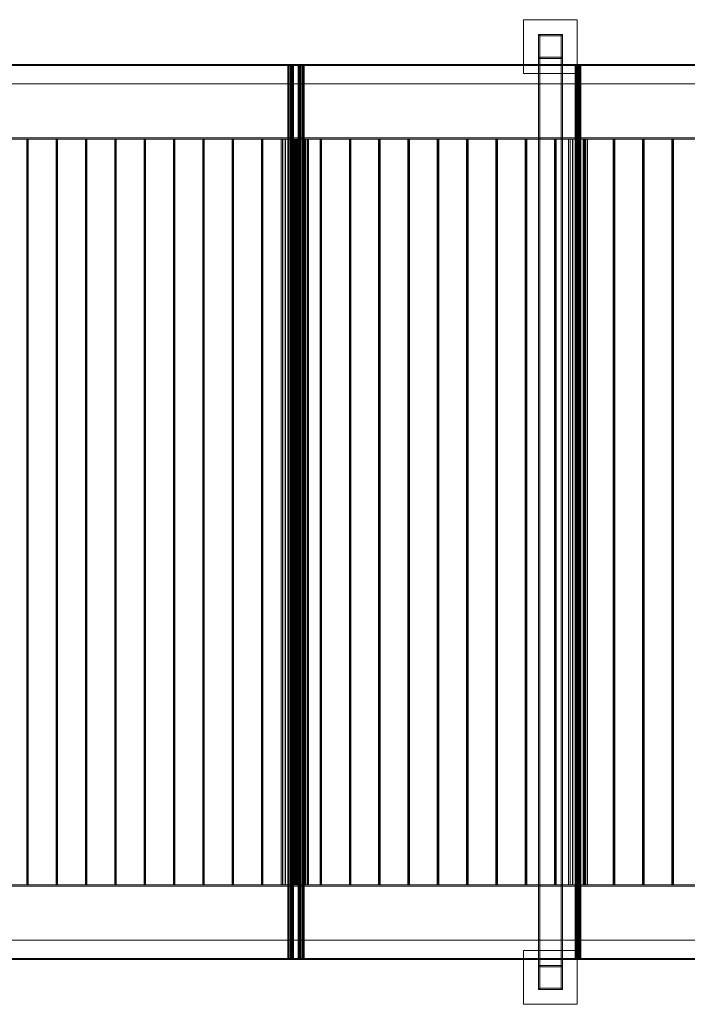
# Model space of a CAD drawing. Header units: millimetres. Extents: x -4395 to 65662, y -65530 to 6847.
# Tile 917 of 1034: x 34623 to 36858, y -19630 to -16330. Entities that reach past the tile are written whole.
import ezdxf

# ---------------------------------------------------------------- set-up
doc = ezdxf.new("R2010")
doc.units = ezdxf.units.MM
doc.layers.add('superior_C03', color=7, linetype='Continuous', lineweight=0)

msp = doc.modelspace()

# ---------------------------------------------------------------- linework, layer by layer
at = {"layer": 'superior_C03'}
for p, q in [((36310.067, -16510), (36310.067, -16330)), ((36310.067, -16330), (36490.067, -16330)), ((36490.067, -16330), (36490.067, -16510)), ((36440.067, -16380), (36360.067, -16380)), ((36364.067, -16384), (36360.067, -16380)), ((36360.067, -16380), (36360.067, -16460)), ((36360.067, -16380), (36360.067, -19580)), ((36364.067, -16380), (36360.067, -16380)), ((36364.067, -19580), (36364.067, -16380)), ((36364.067, -16380), (36436.067, -16380)), ((36436.067, -16384), (36364.067, -16384)), ((36364.067, -16384), (36364.067, -16456)), ((36436.067, -16384), (36440.067, -16380)), ((36436.067, -16380), (36436.067, -19580)), ((36440.067, -16380), (36436.067, -16380)), ((36436.067, -16456), (36436.067, -16384)), ((36440.067, -16460), (36440.067, -16380)), ((36440.067, -19580), (36440.067, -16380)), ((36360.067, -16460), (36364.067, -16456)), ((36360.067, -16460), (36440.067, -16460)), ((36360.067, -16460), (36360.067, -19500)), ((36364.067, -16460), (36360.067, -16460)), ((36364.067, -16456), (36436.067, -16456)), ((36364.067, -19500), (36364.067, -16460)), ((36364.067, -16460), (36436.067, -16460)), ((36436.067, -16456), (36440.067, -16460)), ((36436.067, -16460), (36436.067, -19500)), ((36440.067, -16460), (36436.067, -16460)), ((36440.067, -19500), (36440.067, -16460)), ((41107.13, -16480), (27259.655, -16480)), ((27259.655, -16484), (41107.13, -16484)), ((27260.408, -16480), (41107.884, -16480)), ((41200.582, -16480), (27353.106, -16480)), ((27353.86, -16480), (41201.335, -16480)), ((41201.335, -16484), (27353.86, -16484)), ((35521.564, -16484), (35520.095, -16484)), ((35520.095, -16484), (35520.122, -16484)), ((35520.095, -16484), (35520.095, -19476)), ((35520.122, -16484), (35521.64, -16484)), ((35520.122, -16484), (35520.122, -19476)), ((35524.304, -16484), (35521.564, -16484)), ((35521.564, -16484), (35521.564, -19476)), ((35521.64, -16484), (35524.417, -16484)), ((35521.64, -16484), (35521.64, -19476)), ((35527.899, -16484), (35524.304, -16484)), ((35524.304, -16484), (35524.304, -19476)), ((35524.417, -16484), (35528.032, -16484)), ((35524.417, -16484), (35524.417, -19476)), ((35531.8, -16484), (35527.899, -16484)), ((35527.899, -16484), (35527.899, -19476)), ((35528.032, -16484), (35531.934, -16484)), ((35528.032, -16484), (35528.032, -19476)), ((35535.415, -16484), (35531.8, -16484)), ((35531.8, -16484), (35531.8, -19476)), ((35531.934, -16484), (35535.528, -16484)), ((35531.934, -16484), (35531.934, -19476)), ((35538.193, -16484), (35535.415, -16484)), ((35535.415, -16484), (35535.415, -19476)), ((35535.528, -16484), (35538.269, -16484)), ((35535.528, -16484), (35535.528, -19476)), ((35539.711, -16484), (35538.193, -16484)), ((35538.193, -16484), (35538.193, -19476)), ((35538.269, -16484), (35539.737, -16484)), ((35538.269, -16484), (35538.269, -19476)), ((35539.737, -16484), (35539.711, -16484)), ((35539.711, -16484), (35539.711, -19476)), ((35539.737, -19476), (35539.737, -16484)), ((35556.797, -16484), (35555.328, -16484)), ((35555.328, -16484), (35555.355, -16484)), ((35555.328, -16484), (35555.328, -19476)), ((35555.355, -16484), (35556.872, -16484)), ((35555.355, -16484), (35555.355, -19476)), ((35559.537, -16484), (35556.797, -16484)), ((35556.797, -16484), (35556.797, -19476)), ((35556.872, -16484), (35559.65, -16484)), ((35556.872, -16484), (35556.872, -19476)), ((35563.131, -16484), (35559.537, -16484)), ((35559.537, -16484), (35559.537, -19476)), ((35559.65, -16484), (35563.265, -16484)), ((35559.65, -16484), (35559.65, -19476)), ((35567.033, -16484), (35563.131, -16484)), ((35563.131, -16484), (35563.131, -19476)), ((35563.265, -16484), (35567.166, -16484)), ((35563.265, -16484), (35563.265, -19476)), ((35570.648, -16484), (35567.033, -16484)), ((35567.033, -16484), (35567.033, -19476)), ((35567.166, -16484), (35570.761, -16484)), ((35567.166, -16484), (35567.166, -19476)), ((35573.426, -16484), (35570.648, -16484)), ((35570.648, -16484), (35570.648, -19476)), ((35570.761, -16484), (35573.501, -16484)), ((35570.761, -16484), (35570.761, -19476)), ((35574.943, -16484), (35573.426, -16484)), ((35573.426, -16484), (35573.426, -19476)), ((35573.501, -16484), (35574.97, -16484)), ((35573.501, -16484), (35573.501, -19476)), ((35574.97, -16484), (35574.943, -16484)), ((35574.943, -16484), (35574.943, -19476)), ((35574.97, -19476), (35574.97, -16484)), ((36484.013, -16484), (36482.544, -16484)), ((36482.544, -16484), (36482.571, -16484)), ((36482.544, -16484), (36482.544, -19476)), ((36482.571, -16484), (36484.088, -16484)), ((36482.571, -16484), (36482.571, -19476)), ((36486.753, -16484), (36484.013, -16484)), ((36484.013, -16484), (36484.013, -19476)), ((36484.088, -16484), (36486.866, -16484)), ((36484.088, -16484), (36484.088, -19476)), ((36490.347, -16484), (36486.753, -16484)), ((36486.753, -16484), (36486.753, -19476)), ((36486.866, -16484), (36490.481, -16484)), ((36486.866, -16484), (36486.866, -19476)), ((36494.249, -16484), (36490.347, -16484)), ((36490.347, -16484), (36490.347, -19476)), ((36490.481, -16484), (36494.383, -16484)), ((36490.481, -16484), (36490.481, -19476)), ((36497.864, -16484), (36494.249, -16484)), ((36494.249, -16484), (36494.249, -19476)), ((36494.383, -16484), (36497.977, -16484)), ((36494.383, -16484), (36494.383, -19476)), ((36500.642, -16484), (36497.864, -16484)), ((36497.864, -16484), (36497.864, -19476)), ((36497.977, -16484), (36500.717, -16484)), ((36497.977, -16484), (36497.977, -19476)), ((36502.159, -16484), (36500.642, -16484)), ((36500.642, -16484), (36500.642, -19476)), ((36500.717, -16484), (36502.186, -16484)), ((36500.717, -16484), (36500.717, -19476)), ((36502.186, -16484), (36502.159, -16484)), ((36502.159, -16484), (36502.159, -19476)), ((36502.186, -19476), (36502.186, -16484)), ((36490.067, -16510), (36310.067, -16510)), ((27259.655, -16545), (41107.13, -16545)), ((41107.884, -16545), (27260.408, -16545)), ((27353.106, -16545), (41200.582, -16545)), ((41201.335, -16545), (27353.86, -16545)), ((40890.305, -16726), (27391.471, -16726)), ((27391.471, -16730), (40890.305, -16730)), ((27410.689, -16726), (40909.523, -16726)), ((40909.523, -16730), (27410.689, -16730)), ((34647.293, -16730), (34646.241, -16730)), ((34646.241, -16730), (34646.627, -16730)), ((34646.241, -16730), (34646.241, -19230)), ((34646.627, -16730), (34648.225, -16730)), ((34646.627, -16730), (34646.627, -19230)), ((34649.167, -16730), (34647.293, -16730)), ((34647.293, -16730), (34647.293, -19230)), ((34648.225, -16730), (34650.099, -16730)), ((34648.225, -16730), (34648.225, -19230)), ((34650.765, -16730), (34649.167, -16730)), ((34649.167, -16730), (34649.167, -19230)), ((34650.099, -16730), (34651.151, -16730)), ((34650.099, -16730), (34650.099, -19230)), ((34651.151, -16730), (34650.765, -16730)), ((34650.765, -16730), (34650.765, -19230)), ((34651.151, -19230), (34651.151, -16730)), ((34745.502, -16730), (34744.45, -16730)), ((34744.45, -16730), (34744.836, -16730)), ((34744.45, -16730), (34744.45, -19230)), ((34744.836, -16730), (34746.434, -16730)), ((34744.836, -16730), (34744.836, -19230)), ((34747.376, -16730), (34745.502, -16730)), ((34745.502, -16730), (34745.502, -19230)), ((34746.434, -16730), (34748.308, -16730)), ((34746.434, -16730), (34746.434, -19230)), ((34748.974, -16730), (34747.376, -16730)), ((34747.376, -16730), (34747.376, -19230)), ((34748.308, -16730), (34749.36, -16730)), ((34748.308, -16730), (34748.308, -19230)), ((34749.36, -16730), (34748.974, -16730)), ((34748.974, -16730), (34748.974, -19230)), ((34749.36, -19230), (34749.36, -16730)), ((34843.711, -16730), (34842.659, -16730)), ((34842.659, -16730), (34843.045, -16730)), ((34842.659, -16730), (34842.659, -19230)), ((34843.045, -16730), (34844.643, -16730)), ((34843.045, -16730), (34843.045, -19230)), ((34845.585, -16730), (34843.711, -16730)), ((34843.711, -16730), (34843.711, -19230)), ((34844.643, -16730), (34846.517, -16730)), ((34844.643, -16730), (34844.643, -19230)), ((34847.183, -16730), (34845.585, -16730)), ((34845.585, -16730), (34845.585, -19230)), ((34846.517, -16730), (34847.569, -16730)), ((34846.517, -16730), (34846.517, -19230)), ((34847.569, -16730), (34847.183, -16730)), ((34847.183, -16730), (34847.183, -19230)), ((34847.569, -19230), (34847.569, -16730)), ((34941.92, -16730), (34940.868, -16730)), ((34940.868, -16730), (34941.254, -16730)), ((34940.868, -16730), (34940.868, -19230)), ((34941.254, -16730), (34942.852, -16730)), ((34941.254, -16730), (34941.254, -19230)), ((34943.794, -16730), (34941.92, -16730)), ((34941.92, -16730), (34941.92, -19230)), ((34942.852, -16730), (34944.726, -16730)), ((34942.852, -16730), (34942.852, -19230)), ((34945.392, -16730), (34943.794, -16730)), ((34943.794, -16730), (34943.794, -19230)), ((34944.726, -16730), (34945.778, -16730)), ((34944.726, -16730), (34944.726, -19230)), ((34945.778, -16730), (34945.392, -16730)), ((34945.392, -16730), (34945.392, -19230)), ((34945.778, -19230), (34945.778, -16730)), ((35040.129, -16730), (35039.077, -16730)), ((35039.077, -16730), (35039.463, -16730)), ((35039.077, -16730), (35039.077, -19230)), ((35039.463, -16730), (35041.061, -16730)), ((35039.463, -16730), (35039.463, -19230)), ((35042.003, -16730), (35040.129, -16730)), ((35040.129, -16730), (35040.129, -19230)), ((35041.061, -16730), (35042.935, -16730)), ((35041.061, -16730), (35041.061, -19230)), ((35043.601, -16730), (35042.003, -16730)), ((35042.003, -16730), (35042.003, -19230)), ((35042.935, -16730), (35043.988, -16730)), ((35042.935, -16730), (35042.935, -19230)), ((35043.988, -16730), (35043.601, -16730)), ((35043.601, -16730), (35043.601, -19230)), ((35043.988, -19230), (35043.988, -16730)), ((35138.338, -16730), (35137.286, -16730)), ((35137.286, -16730), (35137.672, -16730)), ((35137.286, -16730), (35137.286, -19230)), ((35137.672, -16730), (35139.27, -16730)), ((35137.672, -16730), (35137.672, -19230)), ((35140.212, -16730), (35138.338, -16730)), ((35138.338, -16730), (35138.338, -19230)), ((35139.27, -16730), (35141.144, -16730)), ((35139.27, -16730), (35139.27, -19230)), ((35141.811, -16730), (35140.212, -16730)), ((35140.212, -16730), (35140.212, -19230)), ((35141.144, -16730), (35142.197, -16730)), ((35141.144, -16730), (35141.144, -19230)), ((35142.197, -16730), (35141.811, -16730)), ((35141.811, -16730), (35141.811, -19230)), ((35142.197, -19230), (35142.197, -16730)), ((35236.547, -16730), (35235.495, -16730)), ((35235.495, -16730), (35235.881, -16730)), ((35235.495, -16730), (35235.495, -19230)), ((35235.881, -16730), (35237.479, -16730)), ((35235.881, -16730), (35235.881, -19230)), ((35238.421, -16730), (35236.547, -16730)), ((35236.547, -16730), (35236.547, -19230)), ((35237.479, -16730), (35239.353, -16730)), ((35237.479, -16730), (35237.479, -19230)), ((35240.02, -16730), (35238.421, -16730)), ((35238.421, -16730), (35238.421, -19230)), ((35239.353, -16730), (35240.406, -16730)), ((35239.353, -16730), (35239.353, -19230)), ((35240.406, -16730), (35240.02, -16730)), ((35240.02, -16730), (35240.02, -19230)), ((35240.406, -19230), (35240.406, -16730)), ((35334.756, -16730), (35333.704, -16730)), ((35333.704, -16730), (35334.09, -16730)), ((35333.704, -16730), (35333.704, -19230)), ((35334.09, -16730), (35335.688, -16730)), ((35334.09, -16730), (35334.09, -19230)), ((35336.63, -16730), (35334.756, -16730)), ((35334.756, -16730), (35334.756, -19230)), ((35335.688, -16730), (35337.562, -16730)), ((35335.688, -16730), (35335.688, -19230)), ((35338.229, -16730), (35336.63, -16730)), ((35336.63, -16730), (35336.63, -19230)), ((35337.562, -16730), (35338.615, -16730)), ((35337.562, -16730), (35337.562, -19230)), ((35338.615, -16730), (35338.229, -16730)), ((35338.229, -16730), (35338.229, -19230)), ((35338.615, -19230), (35338.615, -16730)), ((35432.965, -16730), (35431.913, -16730)), ((35431.913, -16730), (35432.299, -16730)), ((35431.913, -16730), (35431.913, -19230)), ((35432.299, -16730), (35433.897, -16730)), ((35432.299, -16730), (35432.299, -19230)), ((35434.84, -16730), (35432.965, -16730)), ((35432.965, -16730), (35432.965, -19230)), ((35433.897, -16730), (35435.772, -16730)), ((35433.897, -16730), (35433.897, -19230)), ((35436.438, -16730), (35434.84, -16730)), ((35434.84, -16730), (35434.84, -19230)), ((35435.772, -16730), (35436.824, -16730)), ((35435.772, -16730), (35435.772, -19230)), ((35436.824, -16730), (35436.438, -16730)), ((35436.438, -16730), (35436.438, -19230)), ((35436.824, -19230), (35436.824, -16730)), ((35503.189, -16730), (35498.489, -16730)), ((35498.489, -16730), (35498.574, -16730)), ((35498.489, -16730), (35498.489, -19230)), ((35498.574, -16730), (35503.431, -16730)), ((35498.574, -16730), (35498.574, -19230)), ((35511.957, -16730), (35503.189, -16730)), ((35503.189, -16730), (35503.189, -19230)), ((35503.431, -16730), (35512.319, -16730)), ((35503.431, -16730), (35503.431, -19230)), ((35523.46, -16730), (35511.957, -16730)), ((35511.957, -16730), (35511.957, -19230)), ((35512.319, -16730), (35523.887, -16730)), ((35512.319, -16730), (35512.319, -19230)), ((35535.945, -16730), (35523.46, -16730)), ((35523.46, -16730), (35523.46, -19230)), ((35523.887, -16730), (35536.373, -16730)), ((35523.887, -16730), (35523.887, -19230)), ((35531.175, -16730), (35530.122, -16730)), ((35530.122, -16730), (35530.508, -16730)), ((35530.122, -16730), (35530.122, -19230)), ((35530.508, -16730), (35532.107, -16730)), ((35530.508, -16730), (35530.508, -19230)), ((35533.049, -16730), (35531.175, -16730)), ((35531.175, -16730), (35531.175, -19230)), ((35532.107, -16730), (35533.981, -16730)), ((35532.107, -16730), (35532.107, -19230)), ((35534.647, -16730), (35533.049, -16730)), ((35533.049, -16730), (35533.049, -19230)), ((35533.981, -16730), (35535.033, -16730)), ((35533.981, -16730), (35533.981, -19230)), ((35535.033, -16730), (35534.647, -16730)), ((35534.647, -16730), (35534.647, -19230)), ((35535.033, -19230), (35535.033, -16730)), ((35547.513, -16730), (35535.945, -16730)), ((35535.945, -16730), (35535.945, -19230)), ((35536.373, -16730), (35547.875, -16730)), ((35536.373, -16730), (35536.373, -19230)), ((35544.268, -16730), (35540.597, -16730)), ((35540.597, -16730), (35540.663, -16730)), ((35540.597, -16730), (35540.597, -19230)), ((35540.663, -16730), (35544.457, -16730)), ((35540.663, -16730), (35540.663, -19230)), ((35551.118, -16730), (35544.268, -16730)), ((35544.268, -16730), (35544.268, -19230)), ((35544.457, -16730), (35551.401, -16730)), ((35544.457, -16730), (35544.457, -19230)), ((35556.402, -16730), (35547.513, -16730)), ((35547.513, -16730), (35547.513, -19230)), ((35547.875, -16730), (35556.644, -16730)), ((35547.875, -16730), (35547.875, -19230)), ((35560.105, -16730), (35551.118, -16730)), ((35551.118, -16730), (35551.118, -19230)), ((35551.401, -16730), (35560.439, -16730)), ((35551.401, -16730), (35551.401, -19230)), ((35561.258, -16730), (35556.402, -16730)), ((35556.402, -16730), (35556.402, -19230)), ((35556.644, -16730), (35561.343, -16730)), ((35556.644, -16730), (35556.644, -19230)), ((35569.859, -16730), (35560.105, -16730)), ((35560.105, -16730), (35560.105, -19230)), ((35560.439, -16730), (35570.193, -16730)), ((35560.439, -16730), (35560.439, -19230)), ((35561.343, -16730), (35561.258, -16730)), ((35561.258, -16730), (35561.258, -19230)), ((35561.343, -19230), (35561.343, -16730)), ((35578.896, -16730), (35569.859, -16730)), ((35569.859, -16730), (35569.859, -19230)), ((35570.193, -16730), (35579.179, -16730)), ((35570.193, -16730), (35570.193, -19230)), ((35585.841, -16730), (35578.896, -16730)), ((35578.896, -16730), (35578.896, -19230)), ((35579.179, -16730), (35586.03, -16730)), ((35579.179, -16730), (35579.179, -19230)), ((35589.635, -16730), (35585.841, -16730)), ((35585.841, -16730), (35585.841, -19230)), ((35586.03, -16730), (35589.701, -16730)), ((35586.03, -16730), (35586.03, -19230)), ((35589.701, -16730), (35589.635, -16730)), ((35589.635, -16730), (35589.635, -19230)), ((35589.701, -19230), (35589.701, -16730)), ((35629.384, -16730), (35628.331, -16730)), ((35628.331, -16730), (35628.717, -16730)), ((35628.331, -16730), (35628.331, -19230)), ((35628.717, -16730), (35630.316, -16730)), ((35628.717, -16730), (35628.717, -19230)), ((35631.258, -16730), (35629.384, -16730)), ((35629.384, -16730), (35629.384, -19230)), ((35630.316, -16730), (35632.19, -16730)), ((35630.316, -16730), (35630.316, -19230)), ((35632.856, -16730), (35631.258, -16730)), ((35631.258, -16730), (35631.258, -19230)), ((35632.19, -16730), (35633.242, -16730)), ((35632.19, -16730), (35632.19, -19230)), ((35633.242, -16730), (35632.856, -16730)), ((35632.856, -16730), (35632.856, -19230)), ((35633.242, -19230), (35633.242, -16730)), ((35727.593, -16730), (35726.54, -16730)), ((35726.54, -16730), (35726.926, -16730)), ((35726.54, -16730), (35726.54, -19230)), ((35726.926, -16730), (35728.525, -16730)), ((35726.926, -16730), (35726.926, -19230)), ((35729.467, -16730), (35727.593, -16730)), ((35727.593, -16730), (35727.593, -19230)), ((35728.525, -16730), (35730.399, -16730)), ((35728.525, -16730), (35728.525, -19230)), ((35731.065, -16730), (35729.467, -16730)), ((35729.467, -16730), (35729.467, -19230)), ((35730.399, -16730), (35731.451, -16730)), ((35730.399, -16730), (35730.399, -19230)), ((35731.451, -16730), (35731.065, -16730)), ((35731.065, -16730), (35731.065, -19230)), ((35731.451, -19230), (35731.451, -16730)), ((35825.802, -16730), (35824.749, -16730)), ((35824.749, -16730), (35825.136, -16730)), ((35824.749, -16730), (35824.749, -19230)), ((35825.136, -16730), (35826.734, -16730)), ((35825.136, -16730), (35825.136, -19230)), ((35827.676, -16730), (35825.802, -16730)), ((35825.802, -16730), (35825.802, -19230)), ((35826.734, -16730), (35828.608, -16730)), ((35826.734, -16730), (35826.734, -19230)), ((35829.274, -16730), (35827.676, -16730)), ((35827.676, -16730), (35827.676, -19230)), ((35828.608, -16730), (35829.66, -16730)), ((35828.608, -16730), (35828.608, -19230)), ((35829.66, -16730), (35829.274, -16730)), ((35829.274, -16730), (35829.274, -19230)), ((35829.66, -19230), (35829.66, -16730)), ((35924.011, -16730), (35922.959, -16730)), ((35922.959, -16730), (35923.345, -16730)), ((35922.959, -16730), (35922.959, -19230)), ((35923.345, -16730), (35924.943, -16730)), ((35923.345, -16730), (35923.345, -19230)), ((35925.885, -16730), (35924.011, -16730)), ((35924.011, -16730), (35924.011, -19230)), ((35924.943, -16730), (35926.817, -16730)), ((35924.943, -16730), (35924.943, -19230)), ((35927.483, -16730), (35925.885, -16730)), ((35925.885, -16730), (35925.885, -19230)), ((35926.817, -16730), (35927.869, -16730)), ((35926.817, -16730), (35926.817, -19230)), ((35927.869, -16730), (35927.483, -16730)), ((35927.483, -16730), (35927.483, -19230)), ((35927.869, -19230), (35927.869, -16730)), ((36022.22, -16730), (36021.168, -16730)), ((36021.168, -16730), (36021.554, -16730)), ((36021.168, -16730), (36021.168, -19230)), ((36021.554, -16730), (36023.152, -16730)), ((36021.554, -16730), (36021.554, -19230)), ((36024.094, -16730), (36022.22, -16730)), ((36022.22, -16730), (36022.22, -19230)), ((36023.152, -16730), (36025.026, -16730)), ((36023.152, -16730), (36023.152, -19230)), ((36025.692, -16730), (36024.094, -16730)), ((36024.094, -16730), (36024.094, -19230)), ((36025.026, -16730), (36026.078, -16730)), ((36025.026, -16730), (36025.026, -19230)), ((36026.078, -16730), (36025.692, -16730)), ((36025.692, -16730), (36025.692, -19230)), ((36026.078, -19230), (36026.078, -16730)), ((36120.429, -16730), (36119.377, -16730)), ((36119.377, -16730), (36119.763, -16730)), ((36119.377, -16730), (36119.377, -19230)), ((36119.763, -16730), (36121.361, -16730)), ((36119.763, -16730), (36119.763, -19230)), ((36122.303, -16730), (36120.429, -16730)), ((36120.429, -16730), (36120.429, -19230)), ((36121.361, -16730), (36123.235, -16730)), ((36121.361, -16730), (36121.361, -19230)), ((36123.901, -16730), (36122.303, -16730)), ((36122.303, -16730), (36122.303, -19230)), ((36123.235, -16730), (36124.287, -16730)), ((36123.235, -16730), (36123.235, -19230)), ((36124.287, -16730), (36123.901, -16730)), ((36123.901, -16730), (36123.901, -19230)), ((36124.287, -19230), (36124.287, -16730)), ((36218.638, -16730), (36217.586, -16730)), ((36217.586, -16730), (36217.972, -16730)), ((36217.586, -16730), (36217.586, -19230)), ((36217.972, -16730), (36219.57, -16730)), ((36217.972, -16730), (36217.972, -19230)), ((36220.512, -16730), (36218.638, -16730)), ((36218.638, -16730), (36218.638, -19230)), ((36219.57, -16730), (36221.444, -16730)), ((36219.57, -16730), (36219.57, -19230)), ((36222.11, -16730), (36220.512, -16730)), ((36220.512, -16730), (36220.512, -19230)), ((36221.444, -16730), (36222.496, -16730)), ((36221.444, -16730), (36221.444, -19230)), ((36222.496, -16730), (36222.11, -16730)), ((36222.11, -16730), (36222.11, -19230)), ((36222.496, -19230), (36222.496, -16730)), ((36316.847, -16730), (36315.795, -16730)), ((36315.795, -16730), (36316.181, -16730)), ((36315.795, -16730), (36315.795, -19230)), ((36316.181, -16730), (36317.779, -16730)), ((36316.181, -16730), (36316.181, -19230)), ((36318.721, -16730), (36316.847, -16730)), ((36316.847, -16730), (36316.847, -19230)), ((36317.779, -16730), (36319.653, -16730)), ((36317.779, -16730), (36317.779, -19230)), ((36320.319, -16730), (36318.721, -16730)), ((36318.721, -16730), (36318.721, -19230)), ((36319.653, -16730), (36320.705, -16730)), ((36319.653, -16730), (36319.653, -19230)), ((36320.705, -16730), (36320.319, -16730)), ((36320.319, -16730), (36320.319, -19230)), ((36320.705, -19230), (36320.705, -16730)), ((36415.056, -16730), (36414.004, -16730)), ((36414.004, -16730), (36414.39, -16730)), ((36414.004, -16730), (36414.004, -19230)), ((36414.39, -16730), (36415.988, -16730)), ((36414.39, -16730), (36414.39, -19230)), ((36416.93, -16730), (36415.056, -16730)), ((36415.056, -16730), (36415.056, -19230)), ((36415.988, -16730), (36417.862, -16730)), ((36415.988, -16730), (36415.988, -19230)), ((36418.528, -16730), (36416.93, -16730)), ((36416.93, -16730), (36416.93, -19230)), ((36417.862, -16730), (36418.914, -16730)), ((36417.862, -16730), (36417.862, -19230)), ((36418.914, -16730), (36418.528, -16730)), ((36418.528, -16730), (36418.528, -19230)), ((36418.914, -19230), (36418.914, -16730)), ((36465.637, -16730), (36460.938, -16730)), ((36460.938, -16730), (36461.023, -16730)), ((36460.938, -16730), (36460.938, -19230)), ((36461.023, -16730), (36465.879, -16730)), ((36461.023, -16730), (36461.023, -19230)), ((36474.406, -16730), (36465.637, -16730)), ((36465.637, -16730), (36465.637, -19230)), ((36465.879, -16730), (36474.768, -16730)), ((36465.879, -16730), (36465.879, -19230)), ((36485.909, -16730), (36474.406, -16730)), ((36474.406, -16730), (36474.406, -19230)), ((36474.768, -16730), (36486.336, -16730)), ((36474.768, -16730), (36474.768, -19230)), ((36498.394, -16730), (36485.909, -16730)), ((36485.909, -16730), (36485.909, -19230)), ((36486.336, -16730), (36498.821, -16730)), ((36486.336, -16730), (36486.336, -19230)), ((36509.962, -16730), (36498.394, -16730)), ((36498.394, -16730), (36498.394, -19230)), ((36498.821, -16730), (36510.324, -16730)), ((36498.821, -16730), (36498.821, -19230)), ((36518.85, -16730), (36509.962, -16730)), ((36509.962, -16730), (36509.962, -19230)), ((36510.324, -16730), (36519.092, -16730)), ((36510.324, -16730), (36510.324, -19230)), ((36513.265, -16730), (36512.213, -16730)), ((36512.213, -16730), (36512.599, -16730)), ((36512.213, -16730), (36512.213, -19230)), ((36512.599, -16730), (36514.197, -16730)), ((36512.599, -16730), (36512.599, -19230)), ((36515.139, -16730), (36513.265, -16730)), ((36513.265, -16730), (36513.265, -19230)), ((36514.197, -16730), (36516.071, -16730)), ((36514.197, -16730), (36514.197, -19230)), ((36516.737, -16730), (36515.139, -16730)), ((36515.139, -16730), (36515.139, -19230)), ((36516.071, -16730), (36517.123, -16730)), ((36516.071, -16730), (36516.071, -19230)), ((36517.123, -16730), (36516.737, -16730)), ((36516.737, -16730), (36516.737, -19230)), ((36517.123, -19230), (36517.123, -16730)), ((36523.707, -16730), (36518.85, -16730)), ((36518.85, -16730), (36518.85, -19230)), ((36519.092, -16730), (36523.792, -16730)), ((36519.092, -16730), (36519.092, -19230)), ((36523.792, -16730), (36523.707, -16730)), ((36523.707, -16730), (36523.707, -19230)), ((36523.792, -19230), (36523.792, -16730)), ((36611.474, -16730), (36610.422, -16730)), ((36610.422, -16730), (36610.808, -16730)), ((36610.422, -16730), (36610.422, -19230)), ((36610.808, -16730), (36612.406, -16730)), ((36610.808, -16730), (36610.808, -19230)), ((36613.348, -16730), (36611.474, -16730)), ((36611.474, -16730), (36611.474, -19230)), ((36612.406, -16730), (36614.28, -16730)), ((36612.406, -16730), (36612.406, -19230)), ((36614.946, -16730), (36613.348, -16730)), ((36613.348, -16730), (36613.348, -19230)), ((36614.28, -16730), (36615.332, -16730)), ((36614.28, -16730), (36614.28, -19230)), ((36615.332, -16730), (36614.946, -16730)), ((36614.946, -16730), (36614.946, -19230)), ((36615.332, -19230), (36615.332, -16730)), ((36709.683, -16730), (36708.631, -16730)), ((36708.631, -16730), (36709.017, -16730)), ((36708.631, -16730), (36708.631, -19230)), ((36709.017, -16730), (36710.615, -16730)), ((36709.017, -16730), (36709.017, -19230)), ((36711.557, -16730), (36709.683, -16730)), ((36709.683, -16730), (36709.683, -19230)), ((36710.615, -16730), (36712.489, -16730)), ((36710.615, -16730), (36710.615, -19230)), ((36713.155, -16730), (36711.557, -16730)), ((36711.557, -16730), (36711.557, -19230)), ((36712.489, -16730), (36713.541, -16730)), ((36712.489, -16730), (36712.489, -19230)), ((36713.541, -16730), (36713.155, -16730)), ((36713.155, -16730), (36713.155, -19230)), ((36713.541, -19230), (36713.541, -16730)), ((36807.892, -16730), (36806.84, -16730)), ((36806.84, -16730), (36807.226, -16730)), ((36806.84, -16730), (36806.84, -19230)), ((36807.226, -16730), (36808.824, -16730)), ((36807.226, -16730), (36807.226, -19230)), ((36809.766, -16730), (36807.892, -16730)), ((36807.892, -16730), (36807.892, -19230)), ((36808.824, -16730), (36810.698, -16730)), ((36808.824, -16730), (36808.824, -19230)), ((36811.364, -16730), (36809.766, -16730)), ((36809.766, -16730), (36809.766, -19230)), ((36810.698, -16730), (36811.75, -16730)), ((36810.698, -16730), (36810.698, -19230)), ((36811.75, -16730), (36811.364, -16730)), ((36811.364, -16730), (36811.364, -19230)), ((36811.75, -19230), (36811.75, -16730)), ((40890.305, -19230), (27391.471, -19230)), ((27391.471, -19234), (40890.305, -19234)), ((27410.689, -19230), (40909.523, -19230)), ((40909.523, -19234), (27410.689, -19234)), ((34646.627, -19230), (34646.241, -19230)), ((34646.241, -19230), (34647.293, -19230)), ((34648.225, -19230), (34646.627, -19230)), ((34647.293, -19230), (34649.167, -19230)), ((34650.099, -19230), (34648.225, -19230)), ((34649.167, -19230), (34650.765, -19230)), ((34651.151, -19230), (34650.099, -19230)), ((34650.765, -19230), (34651.151, -19230)), ((34744.836, -19230), (34744.45, -19230)), ((34744.45, -19230), (34745.502, -19230)), ((34746.434, -19230), (34744.836, -19230)), ((34745.502, -19230), (34747.376, -19230)), ((34748.308, -19230), (34746.434, -19230)), ((34747.376, -19230), (34748.974, -19230)), ((34749.36, -19230), (34748.308, -19230)), ((34748.974, -19230), (34749.36, -19230)), ((34843.045, -19230), (34842.659, -19230)), ((34842.659, -19230), (34843.711, -19230)), ((34844.643, -19230), (34843.045, -19230)), ((34843.711, -19230), (34845.585, -19230)), ((34846.517, -19230), (34844.643, -19230)), ((34845.585, -19230), (34847.183, -19230)), ((34847.569, -19230), (34846.517, -19230)), ((34847.183, -19230), (34847.569, -19230)), ((34941.254, -19230), (34940.868, -19230)), ((34940.868, -19230), (34941.92, -19230)), ((34942.852, -19230), (34941.254, -19230)), ((34941.92, -19230), (34943.794, -19230)), ((34944.726, -19230), (34942.852, -19230)), ((34943.794, -19230), (34945.392, -19230)), ((34945.778, -19230), (34944.726, -19230)), ((34945.392, -19230), (34945.778, -19230)), ((35039.463, -19230), (35039.077, -19230)), ((35039.077, -19230), (35040.129, -19230)), ((35041.061, -19230), (35039.463, -19230)), ((35040.129, -19230), (35042.003, -19230)), ((35042.935, -19230), (35041.061, -19230)), ((35042.003, -19230), (35043.601, -19230)), ((35043.988, -19230), (35042.935, -19230)), ((35043.601, -19230), (35043.988, -19230)), ((35137.672, -19230), (35137.286, -19230)), ((35137.286, -19230), (35138.338, -19230)), ((35139.27, -19230), (35137.672, -19230)), ((35138.338, -19230), (35140.212, -19230)), ((35141.144, -19230), (35139.27, -19230)), ((35140.212, -19230), (35141.811, -19230)), ((35142.197, -19230), (35141.144, -19230)), ((35141.811, -19230), (35142.197, -19230)), ((35235.881, -19230), (35235.495, -19230)), ((35235.495, -19230), (35236.547, -19230)), ((35237.479, -19230), (35235.881, -19230)), ((35236.547, -19230), (35238.421, -19230)), ((35239.353, -19230), (35237.479, -19230)), ((35238.421, -19230), (35240.02, -19230)), ((35240.406, -19230), (35239.353, -19230)), ((35240.02, -19230), (35240.406, -19230)), ((35334.09, -19230), (35333.704, -19230)), ((35333.704, -19230), (35334.756, -19230)), ((35335.688, -19230), (35334.09, -19230)), ((35334.756, -19230), (35336.63, -19230)), ((35337.562, -19230), (35335.688, -19230)), ((35336.63, -19230), (35338.229, -19230)), ((35338.615, -19230), (35337.562, -19230)), ((35338.229, -19230), (35338.615, -19230)), ((35432.299, -19230), (35431.913, -19230)), ((35431.913, -19230), (35432.965, -19230)), ((35433.897, -19230), (35432.299, -19230)), ((35432.965, -19230), (35434.84, -19230)), ((35435.772, -19230), (35433.897, -19230)), ((35434.84, -19230), (35436.438, -19230)), ((35436.824, -19230), (35435.772, -19230)), ((35436.438, -19230), (35436.824, -19230)), ((35498.574, -19230), (35498.489, -19230)), ((35498.489, -19230), (35503.189, -19230)), ((35503.431, -19230), (35498.574, -19230)), ((35503.189, -19230), (35511.957, -19230)), ((35512.319, -19230), (35503.431, -19230)), ((35511.957, -19230), (35523.46, -19230)), ((35523.887, -19230), (35512.319, -19230)), ((35523.46, -19230), (35535.945, -19230)), ((35536.373, -19230), (35523.887, -19230)), ((35530.508, -19230), (35530.122, -19230)), ((35530.122, -19230), (35531.175, -19230)), ((35532.107, -19230), (35530.508, -19230)), ((35531.175, -19230), (35533.049, -19230)), ((35533.981, -19230), (35532.107, -19230)), ((35533.049, -19230), (35534.647, -19230)), ((35535.033, -19230), (35533.981, -19230)), ((35534.647, -19230), (35535.033, -19230)), ((35535.945, -19230), (35547.513, -19230)), ((35547.875, -19230), (35536.373, -19230)), ((35540.663, -19230), (35540.597, -19230)), ((35540.597, -19230), (35544.268, -19230)), ((35544.457, -19230), (35540.663, -19230)), ((35544.268, -19230), (35551.118, -19230)), ((35551.401, -19230), (35544.457, -19230)), ((35547.513, -19230), (35556.402, -19230)), ((35556.644, -19230), (35547.875, -19230)), ((35551.118, -19230), (35560.105, -19230)), ((35560.439, -19230), (35551.401, -19230)), ((35556.402, -19230), (35561.258, -19230)), ((35561.343, -19230), (35556.644, -19230)), ((35560.105, -19230), (35569.859, -19230)), ((35570.193, -19230), (35560.439, -19230)), ((35561.258, -19230), (35561.343, -19230)), ((35569.859, -19230), (35578.896, -19230)), ((35579.179, -19230), (35570.193, -19230)), ((35578.896, -19230), (35585.841, -19230)), ((35586.03, -19230), (35579.179, -19230)), ((35585.841, -19230), (35589.635, -19230)), ((35589.701, -19230), (35586.03, -19230)), ((35589.635, -19230), (35589.701, -19230)), ((35628.717, -19230), (35628.331, -19230)), ((35628.331, -19230), (35629.384, -19230)), ((35630.316, -19230), (35628.717, -19230)), ((35629.384, -19230), (35631.258, -19230)), ((35632.19, -19230), (35630.316, -19230)), ((35631.258, -19230), (35632.856, -19230)), ((35633.242, -19230), (35632.19, -19230)), ((35632.856, -19230), (35633.242, -19230)), ((35726.926, -19230), (35726.54, -19230)), ((35726.54, -19230), (35727.593, -19230)), ((35728.525, -19230), (35726.926, -19230)), ((35727.593, -19230), (35729.467, -19230)), ((35730.399, -19230), (35728.525, -19230)), ((35729.467, -19230), (35731.065, -19230)), ((35731.451, -19230), (35730.399, -19230)), ((35731.065, -19230), (35731.451, -19230)), ((35825.136, -19230), (35824.749, -19230)), ((35824.749, -19230), (35825.802, -19230)), ((35826.734, -19230), (35825.136, -19230)), ((35825.802, -19230), (35827.676, -19230)), ((35828.608, -19230), (35826.734, -19230)), ((35827.676, -19230), (35829.274, -19230)), ((35829.66, -19230), (35828.608, -19230)), ((35829.274, -19230), (35829.66, -19230)), ((35923.345, -19230), (35922.959, -19230)), ((35922.959, -19230), (35924.011, -19230)), ((35924.943, -19230), (35923.345, -19230)), ((35924.011, -19230), (35925.885, -19230)), ((35926.817, -19230), (35924.943, -19230)), ((35925.885, -19230), (35927.483, -19230)), ((35927.869, -19230), (35926.817, -19230)), ((35927.483, -19230), (35927.869, -19230)), ((36021.554, -19230), (36021.168, -19230)), ((36021.168, -19230), (36022.22, -19230)), ((36023.152, -19230), (36021.554, -19230)), ((36022.22, -19230), (36024.094, -19230)), ((36025.026, -19230), (36023.152, -19230)), ((36024.094, -19230), (36025.692, -19230)), ((36026.078, -19230), (36025.026, -19230)), ((36025.692, -19230), (36026.078, -19230)), ((36119.763, -19230), (36119.377, -19230)), ((36119.377, -19230), (36120.429, -19230)), ((36121.361, -19230), (36119.763, -19230)), ((36120.429, -19230), (36122.303, -19230)), ((36123.235, -19230), (36121.361, -19230)), ((36122.303, -19230), (36123.901, -19230)), ((36124.287, -19230), (36123.235, -19230)), ((36123.901, -19230), (36124.287, -19230)), ((36217.972, -19230), (36217.586, -19230)), ((36217.586, -19230), (36218.638, -19230)), ((36219.57, -19230), (36217.972, -19230)), ((36218.638, -19230), (36220.512, -19230)), ((36221.444, -19230), (36219.57, -19230)), ((36220.512, -19230), (36222.11, -19230)), ((36222.496, -19230), (36221.444, -19230)), ((36222.11, -19230), (36222.496, -19230)), ((36316.181, -19230), (36315.795, -19230)), ((36315.795, -19230), (36316.847, -19230)), ((36317.779, -19230), (36316.181, -19230)), ((36316.847, -19230), (36318.721, -19230)), ((36319.653, -19230), (36317.779, -19230)), ((36318.721, -19230), (36320.319, -19230)), ((36320.705, -19230), (36319.653, -19230)), ((36320.319, -19230), (36320.705, -19230)), ((36414.39, -19230), (36414.004, -19230)), ((36414.004, -19230), (36415.056, -19230)), ((36415.988, -19230), (36414.39, -19230)), ((36415.056, -19230), (36416.93, -19230)), ((36417.862, -19230), (36415.988, -19230)), ((36416.93, -19230), (36418.528, -19230)), ((36418.914, -19230), (36417.862, -19230)), ((36418.528, -19230), (36418.914, -19230)), ((36461.023, -19230), (36460.938, -19230)), ((36460.938, -19230), (36465.637, -19230)), ((36465.879, -19230), (36461.023, -19230)), ((36465.637, -19230), (36474.406, -19230)), ((36474.768, -19230), (36465.879, -19230)), ((36474.406, -19230), (36485.909, -19230)), ((36486.336, -19230), (36474.768, -19230)), ((36485.909, -19230), (36498.394, -19230)), ((36498.821, -19230), (36486.336, -19230)), ((36498.394, -19230), (36509.962, -19230)), ((36510.324, -19230), (36498.821, -19230)), ((36509.962, -19230), (36518.85, -19230)), ((36519.092, -19230), (36510.324, -19230)), ((36512.599, -19230), (36512.213, -19230)), ((36512.213, -19230), (36513.265, -19230)), ((36514.197, -19230), (36512.599, -19230)), ((36513.265, -19230), (36515.139, -19230)), ((36516.071, -19230), (36514.197, -19230)), ((36515.139, -19230), (36516.737, -19230)), ((36517.123, -19230), (36516.071, -19230)), ((36516.737, -19230), (36517.123, -19230)), ((36518.85, -19230), (36523.707, -19230)), ((36523.792, -19230), (36519.092, -19230)), ((36523.707, -19230), (36523.792, -19230)), ((36610.808, -19230), (36610.422, -19230)), ((36610.422, -19230), (36611.474, -19230)), ((36612.406, -19230), (36610.808, -19230)), ((36611.474, -19230), (36613.348, -19230)), ((36614.28, -19230), (36612.406, -19230)), ((36613.348, -19230), (36614.946, -19230)), ((36615.332, -19230), (36614.28, -19230)), ((36614.946, -19230), (36615.332, -19230)), ((36709.017, -19230), (36708.631, -19230)), ((36708.631, -19230), (36709.683, -19230)), ((36710.615, -19230), (36709.017, -19230)), ((36709.683, -19230), (36711.557, -19230)), ((36712.489, -19230), (36710.615, -19230)), ((36711.557, -19230), (36713.155, -19230)), ((36713.541, -19230), (36712.489, -19230)), ((36713.155, -19230), (36713.541, -19230)), ((36807.226, -19230), (36806.84, -19230)), ((36806.84, -19230), (36807.892, -19230)), ((36808.824, -19230), (36807.226, -19230)), ((36807.892, -19230), (36809.766, -19230)), ((36810.698, -19230), (36808.824, -19230)), ((36809.766, -19230), (36811.364, -19230)), ((36811.75, -19230), (36810.698, -19230)), ((36811.364, -19230), (36811.75, -19230)), ((41107.13, -19415), (27259.655, -19415)), ((27260.408, -19415), (41107.884, -19415)), ((41200.582, -19415), (27353.106, -19415)), ((27353.86, -19415), (41201.335, -19415)), ((36310.067, -19630), (36310.067, -19450)), ((36310.067, -19450), (36490.067, -19450)), ((36490.067, -19450), (36490.067, -19630)), ((41107.13, -19476), (27259.655, -19476)), ((27259.655, -19480), (41107.13, -19480)), ((41107.884, -19480), (27260.408, -19480)), ((27353.106, -19480), (41200.582, -19480)), ((27353.86, -19476), (41201.335, -19476)), ((41201.335, -19480), (27353.86, -19480)), ((35520.122, -19476), (35520.095, -19476)), ((35520.095, -19476), (35521.564, -19476)), ((35521.64, -19476), (35520.122, -19476)), ((35521.564, -19476), (35524.304, -19476)), ((35524.417, -19476), (35521.64, -19476)), ((35524.304, -19476), (35527.899, -19476)), ((35528.032, -19476), (35524.417, -19476)), ((35527.899, -19476), (35531.8, -19476)), ((35531.934, -19476), (35528.032, -19476)), ((35531.8, -19476), (35535.415, -19476)), ((35535.528, -19476), (35531.934, -19476)), ((35535.415, -19476), (35538.193, -19476)), ((35538.269, -19476), (35535.528, -19476)), ((35538.193, -19476), (35539.711, -19476)), ((35539.737, -19476), (35538.269, -19476)), ((35539.711, -19476), (35539.737, -19476)), ((35555.355, -19476), (35555.328, -19476)), ((35555.328, -19476), (35556.797, -19476)), ((35556.872, -19476), (35555.355, -19476)), ((35556.797, -19476), (35559.537, -19476)), ((35559.65, -19476), (35556.872, -19476)), ((35559.537, -19476), (35563.131, -19476)), ((35563.265, -19476), (35559.65, -19476)), ((35563.131, -19476), (35567.033, -19476)), ((35567.166, -19476), (35563.265, -19476)), ((35567.033, -19476), (35570.648, -19476)), ((35570.761, -19476), (35567.166, -19476)), ((35570.648, -19476), (35573.426, -19476)), ((35573.501, -19476), (35570.761, -19476)), ((35573.426, -19476), (35574.943, -19476)), ((35574.97, -19476), (35573.501, -19476)), ((35574.943, -19476), (35574.97, -19476)), ((36440.067, -19500), (36360.067, -19500)), ((36364.067, -19504), (36360.067, -19500)), ((36360.067, -19500), (36360.067, -19580)), ((36360.067, -19500), (36364.067, -19500)), ((36436.067, -19500), (36364.067, -19500)), ((36436.067, -19504), (36440.067, -19500)), ((36436.067, -19500), (36440.067, -19500)), ((36440.067, -19580), (36440.067, -19500)), ((36482.571, -19476), (36482.544, -19476)), ((36482.544, -19476), (36484.013, -19476)), ((36484.088, -19476), (36482.571, -19476)), ((36484.013, -19476), (36486.753, -19476)), ((36486.866, -19476), (36484.088, -19476)), ((36486.753, -19476), (36490.347, -19476)), ((36490.481, -19476), (36486.866, -19476)), ((36490.347, -19476), (36494.249, -19476)), ((36494.383, -19476), (36490.481, -19476)), ((36494.249, -19476), (36497.864, -19476)), ((36497.977, -19476), (36494.383, -19476)), ((36497.864, -19476), (36500.642, -19476)), ((36500.717, -19476), (36497.977, -19476)), ((36500.642, -19476), (36502.159, -19476)), ((36502.186, -19476), (36500.717, -19476)), ((36502.159, -19476), (36502.186, -19476)), ((36436.067, -19504), (36364.067, -19504)), ((36364.067, -19504), (36364.067, -19576)), ((36436.067, -19576), (36436.067, -19504)), ((36360.067, -19580), (36364.067, -19576)), ((36360.067, -19580), (36440.067, -19580)), ((36360.067, -19580), (36364.067, -19580)), ((36364.067, -19576), (36436.067, -19576)), ((36436.067, -19580), (36364.067, -19580)), ((36436.067, -19576), (36440.067, -19580)), ((36436.067, -19580), (36440.067, -19580)), ((36490.067, -19630), (36310.067, -19630))]:
    msp.add_line(p, q, dxfattribs=at)

doc.saveas('drawing.dxf')
